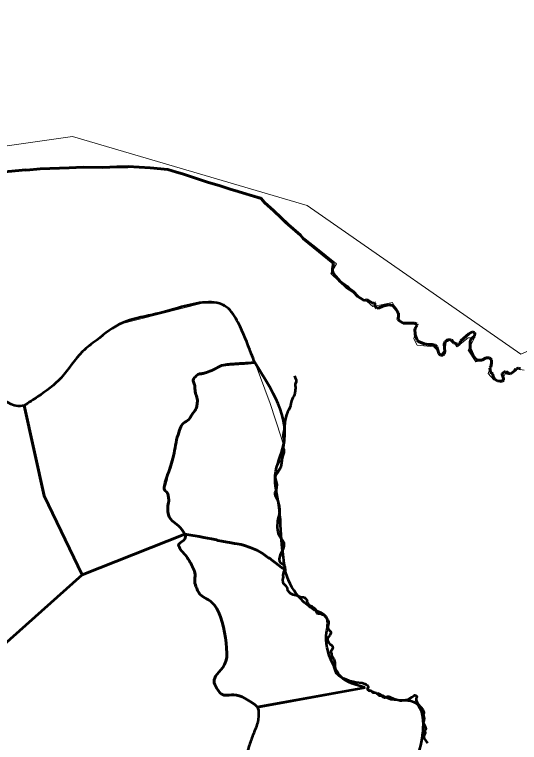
# Model space of a CAD drawing. Extents: x 553962 to 842807, y 8883888 to 9032388.
# Drawn here: x 814803 to 816840, y 9016374 to 9019310 of the extents above; entities that cross this region are included whole.
import ezdxf

# ---------------------------------------------------------------- set-up
doc = ezdxf.new("R2010")
doc.units = 0
doc.header["$LTSCALE"] = 200
doc.linetypes.add('LONG_DASH_SHORT_DASH', pattern=[9.9, 6, -1.2, 1.5, -1.2])
for name, color, linetype, lineweight in [('24', 7, 'Continuous', 25), ('29', 7, 'Continuous', 53), ('35', 7, 'Continuous', 13), ('7', 7, 'LONG_DASH_SHORT_DASH', 60), ('8', 7, 'Continuous', 13)]:
    doc.layers.add(name, color=color, linetype=linetype, lineweight=lineweight)

msp = doc.modelspace()

# ---------------------------------------------------------------- linework, layer by layer
at = {"layer": '24', "lineweight": 53}
for points in [[(815932.2, 9017852.1), (815934.6, 9017844.6), (815938.1, 9017838.4), (815939.5, 9017834.8), (815939.4, 9017828.9), (815935.1, 9017818.9), (815935.1, 9017812.6), (815935.4, 9017810.4), (815936.6, 9017807.7), (815936.6, 9017803.3), (815933.5, 9017782.5), (815932, 9017776.7), (815929.4, 9017771.1), (815925.6, 9017765), (815920.1, 9017751.1), (815917.6, 9017741.2), (815915.7, 9017731), (815913.8, 9017725.2), (815909.6, 9017715.7), (815903.9, 9017705.5), (815899.9, 9017695), (815894.9, 9017674.9), (815891.7, 9017649.4), (815890.8, 9017634.1), (815887.8, 9017622.4), (815886.1, 9017612.6), (815886.2, 9017607.8), (815889.9, 9017587.1), (815889.8, 9017582.7), (815887.4, 9017572.5), (815886.9, 9017566.3), (815887.2, 9017560), (815888.8, 9017556.5), (815889.8, 9017552.1), (815889.5, 9017542.7), (815885.5, 9017530.6), (815881.8, 9017517), (815881.7, 9017515.2), (815880.5, 9017510.8), (815879.7, 9017501.1), (815876.8, 9017484.4), (815873.3, 9017477.8), (815864.6, 9017464.6), (815855.9, 9017450.6), (815854.8, 9017446.9), (815854.2, 9017439.5), (815859.7, 9017419.8), (815860.7, 9017413.9), (815859.8, 9017402.4), (815858.6, 9017396), (815856.6, 9017388.5), (815853.3, 9017380.4), (815853.5, 9017375.7), (815854.9, 9017369.7), (815863.1, 9017352.2), (815866.3, 9017343.4), (815870.5, 9017326.3), (815872.2, 9017311.9), (815872.4, 9017306.8), (815870, 9017293.6), (815866, 9017280), (815863.7, 9017266.8), (815862.5, 9017242.2), (815863.4, 9017230.6), (815864.4, 9017224.3)], [(815864.4, 9017224.3), (815866.4, 9017217.1), (815869.6, 9017210.6), (815881.6, 9017192.1), (815886.4, 9017184), (815889, 9017178), (815889.8, 9017172.4), (815889.2, 9017164.8), (815887.4, 9017157.2), (815884.3, 9017149.7), (815875, 9017130.4), (815871.3, 9017119.7), (815870, 9017113.3), (815871.2, 9017105), (815872, 9017103), (815874.7, 9017099.9), (815878, 9017097.2), (815884.9, 9017092.6), (815890.9, 9017085.6), (815892.8, 9017082.8), (815892.6, 9017078.9), (815891.7, 9017072.6), (815890.1, 9017067), (815887.6, 9017061), (815886.2, 9017054.3), (815885.7, 9017049.1), (815885.9, 9017042), (815884.2, 9017030.1), (815884.7, 9017019.4), (815885.8, 9017017.7), (815896.4, 9017006.4), (815901.8, 9016999), (815902.7, 9016996.9), (815903.2, 9016990.5), (815903.8, 9016987.9), (815910.1, 9016980), (815914.2, 9016975.9)], [(815914.2, 9016975.9), (815914.2, 9016975.9), (815926.2, 9016970.8), (815932.2, 9016969), (815938.6, 9016967.8), (815945.4, 9016965.1), (815956.9, 9016961.6), (815965.5, 9016959.6), (815971.7, 9016959.5)], [(815971.7, 9016959.5), (815977, 9016954.2), (815982.6, 9016947.6), (815983, 9016946.5), (815982.4, 9016943.5), (815982.6, 9016942.1), (815984.7, 9016937.6), (815989, 9016930.4), (815993.7, 9016926.5), (816002.9, 9016922.2), (816009.5, 9016918), (816016.7, 9016911.8), (816017.5, 9016910.2), (816018.1, 9016905.9), (816020.5, 9016898), (816021.4, 9016896.8), (816024, 9016895.1), (816029.2, 9016893.6), (816037, 9016893.7), (816044, 9016890.4), (816051, 9016888.6)], [(816051, 9016888.6), (816063.1, 9016873.2), (816066.4, 9016867.4), (816069.6, 9016860.4)], [(816069.6, 9016860.4), (816069.9, 9016853.5), (816066.6, 9016842.9), (816066.4, 9016838.2), (816066.7, 9016834.7), (816071.9, 9016826.6), (816078.4, 9016819.3), (816079, 9016817.5), (816079.2, 9016814.5), (816074.6, 9016806.1), (816067.7, 9016797.2), (816065.9, 9016794.2), (816065.5, 9016792), (816065.9, 9016786.3), (816067.8, 9016780.5), (816070.5, 9016775.1), (816074.8, 9016770.2), (816081.4, 9016766), (816085.3, 9016761.4), (816086, 9016759.8), (816086.3, 9016756.7), (816085.6, 9016751.6), (816079.5, 9016740.5), (816079.1, 9016737.5), (816081.8, 9016732.5), (816081.9, 9016725.3), (816082.3, 9016723.1), (816086.5, 9016715.8), (816091.1, 9016710), (816093.9, 9016704.4), (816095.2, 9016695), (816095.4, 9016680.8), (816096.5, 9016673.6), (816097, 9016661), (816102.4, 9016652.7), (816107, 9016647.4), (816111.8, 9016643.1), (816116.5, 9016639.8), (816127.5, 9016633.5), (816132.5, 9016631.2), (816142.1, 9016628.1), (816151.2, 9016624), (816156.2, 9016622.7), (816169.5, 9016620.2), (816179.6, 9016616.7), (816205.6, 9016613.7), (816215.8, 9016610.3), (816221.1, 9016607.9), (816225.4, 9016604.5), (816228.9, 9016599.5), (816229.7, 9016595.8), (816227.1, 9016590.5), (816226.7, 9016589.2), (816228.8, 9016585.6), (816232.3, 9016582.8), (816233.7, 9016582.5), (816235.6, 9016582.6), (816237.6, 9016583.6), (816240, 9016583.4), (816243.4, 9016581.2), (816247.5, 9016576.3), (816249.7, 9016574.5), (816256.1, 9016574.6), (816261.6, 9016573.8), (816263.2, 9016572.9)], [(816263.2, 9016572.9), (816263.8, 9016572), (816273.1, 9016563.8), (816274.9, 9016563.3), (816280.9, 9016562.7), (816285.6, 9016560.9), (816289.2, 9016557.9), (816295, 9016554.9), (816297.6, 9016555.1), (816301.9, 9016557.6), (816303.6, 9016558.3), (816307.6, 9016558.9), (816312.7, 9016558.7), (816318.6, 9016557), (816333.2, 9016549.8), (816354, 9016543.7), (816358, 9016543.1), (816364.9, 9016543.1), (816381.5, 9016545.1), (816386.3, 9016546), (816391, 9016547.5), (816405.4, 9016556), (816414.5, 9016563.1), (816417.5, 9016563.9), (816422.5, 9016563.4), (816423.7, 9016562.3), (816425.6, 9016558.8), (816425.5, 9016556.1), (816423.6, 9016552.7), (816423.3, 9016551.2), (816423.8, 9016544.8), (816425.8, 9016537.8), (816428.8, 9016532.2), (816433, 9016526.1), (816438.3, 9016520.2), (816442.5, 9016516.6), (816449.6, 9016506.2)], [(816449.6, 9016506.2), (816450.1, 9016505.3), (816454.7, 9016495.1), (816452.4, 9016485.4), (816452.1, 9016481.1), (816452.6, 9016479.3), (816454.4, 9016476.2), (816456.1, 9016469.7), (816456, 9016468.8), (816454.2, 9016466.2), (816453.8, 9016462.1), (816451.2, 9016453.5), (816459.6, 9016438.2), (816461.5, 9016433.1), (816462.4, 9016428.4), (816462, 9016427.1), (816458.8, 9016422.3), (816458.8, 9016418.2), (816459.6, 9016413.1), (816459.4, 9016411.4), (816455.1, 9016403.4), (816453.6, 9016397.1), (816454.2, 9016394.3), (816455.9, 9016390.1), (816468.5, 9016370.3)]]:
    msp.add_lwpolyline(points, dxfattribs=at)
at = {"layer": '24'}
for points in [[(815932.2, 9017852.1), (815934.6, 9017844.6), (815938.1, 9017838.4), (815939.5, 9017834.8), (815939.4, 9017828.9), (815935.1, 9017818.9), (815935.1, 9017812.6), (815935.4, 9017810.4), (815936.6, 9017807.7), (815936.6, 9017803.3), (815933.5, 9017782.5), (815932, 9017776.7), (815929.4, 9017771.1), (815925.6, 9017765), (815920.1, 9017751.1), (815917.6, 9017741.2), (815915.7, 9017731), (815913.8, 9017725.2), (815909.6, 9017715.7), (815903.9, 9017705.5), (815899.9, 9017695), (815894.9, 9017674.9), (815891.7, 9017649.4), (815890.8, 9017634.1), (815887.8, 9017622.4), (815886.1, 9017612.6), (815886.2, 9017607.8), (815889.9, 9017587.1), (815889.8, 9017582.7), (815887.4, 9017572.5), (815886.9, 9017566.3), (815887.2, 9017560), (815888.8, 9017556.5), (815889.8, 9017552.1), (815889.5, 9017542.7), (815885.5, 9017530.6), (815881.8, 9017517), (815881.7, 9017515.2), (815880.5, 9017510.8), (815879.7, 9017501.1), (815876.8, 9017484.4), (815873.3, 9017477.8), (815864.6, 9017464.6), (815855.9, 9017450.6), (815854.8, 9017446.9), (815854.2, 9017439.5), (815859.7, 9017419.8), (815860.7, 9017413.9), (815859.8, 9017402.4), (815858.6, 9017396), (815856.6, 9017388.5), (815853.3, 9017380.4), (815853.5, 9017375.7), (815854.9, 9017369.7), (815863.1, 9017352.2), (815866.3, 9017343.4), (815870.5, 9017326.3), (815872.2, 9017311.9), (815872.4, 9017306.8), (815870, 9017293.6), (815866, 9017280), (815863.7, 9017266.8), (815862.5, 9017242.2), (815863.4, 9017230.6), (815864.4, 9017224.3)], [(815864.4, 9017224.3), (815866.4, 9017217.1), (815869.6, 9017210.6), (815881.6, 9017192.1), (815886.4, 9017184), (815889, 9017178), (815889.8, 9017172.4), (815889.2, 9017164.8), (815887.4, 9017157.2), (815884.3, 9017149.7), (815875, 9017130.4), (815871.3, 9017119.7), (815870, 9017113.3), (815871.2, 9017105), (815872, 9017103), (815874.7, 9017099.9), (815878, 9017097.2), (815884.9, 9017092.6), (815890.9, 9017085.6), (815892.8, 9017082.8), (815892.6, 9017078.9), (815891.7, 9017072.6), (815890.1, 9017067), (815887.6, 9017061), (815886.2, 9017054.3), (815885.7, 9017049.1), (815885.9, 9017042), (815884.2, 9017030.1), (815884.7, 9017019.4), (815885.8, 9017017.7), (815896.4, 9017006.4), (815901.8, 9016999), (815902.7, 9016996.9), (815903.2, 9016990.5), (815903.8, 9016987.9), (815910.1, 9016980), (815914.2, 9016975.9)], [(815914.2, 9016975.9), (815914.2, 9016975.9), (815926.2, 9016970.8), (815932.2, 9016969), (815938.6, 9016967.8), (815945.4, 9016965.1), (815956.9, 9016961.6), (815965.5, 9016959.6), (815971.7, 9016959.5)], [(815971.7, 9016959.5), (815977, 9016954.2), (815982.6, 9016947.6), (815983, 9016946.5), (815982.4, 9016943.5), (815982.6, 9016942.1), (815984.7, 9016937.6), (815989, 9016930.4), (815993.7, 9016926.5), (816002.9, 9016922.2), (816009.5, 9016918), (816016.7, 9016911.8), (816017.5, 9016910.2), (816018.1, 9016905.9), (816020.5, 9016898), (816021.4, 9016896.8), (816024, 9016895.1), (816029.2, 9016893.6), (816037, 9016893.7), (816044, 9016890.4), (816051, 9016888.6)], [(816051, 9016888.6), (816063.1, 9016873.2), (816066.4, 9016867.4), (816069.6, 9016860.4)], [(816069.6, 9016860.4), (816069.9, 9016853.5), (816066.6, 9016842.9), (816066.4, 9016838.2), (816066.7, 9016834.7), (816071.9, 9016826.6), (816078.4, 9016819.3), (816079, 9016817.5), (816079.2, 9016814.5), (816074.6, 9016806.1), (816067.7, 9016797.2), (816065.9, 9016794.2), (816065.5, 9016792), (816065.9, 9016786.3), (816067.8, 9016780.5), (816070.5, 9016775.1), (816074.8, 9016770.2), (816081.4, 9016766), (816085.3, 9016761.4), (816086, 9016759.8), (816086.3, 9016756.7), (816085.6, 9016751.6), (816079.5, 9016740.5), (816079.1, 9016737.5), (816081.8, 9016732.5), (816081.9, 9016725.3), (816082.3, 9016723.1), (816086.5, 9016715.8), (816091.1, 9016710), (816093.9, 9016704.4), (816095.2, 9016695), (816095.4, 9016680.8), (816096.5, 9016673.6), (816097, 9016661), (816102.4, 9016652.7), (816107, 9016647.4), (816111.8, 9016643.1), (816116.5, 9016639.8), (816127.5, 9016633.5), (816132.5, 9016631.2), (816142.1, 9016628.1), (816151.2, 9016624), (816156.2, 9016622.7), (816169.5, 9016620.2), (816179.6, 9016616.7), (816205.6, 9016613.7), (816215.8, 9016610.3), (816221.1, 9016607.9), (816225.4, 9016604.5), (816228.9, 9016599.5), (816229.7, 9016595.8), (816227.1, 9016590.5), (816226.7, 9016589.2), (816228.8, 9016585.6), (816232.3, 9016582.8), (816233.7, 9016582.5), (816235.6, 9016582.6), (816237.6, 9016583.6), (816240, 9016583.4), (816243.4, 9016581.2), (816247.5, 9016576.3), (816249.7, 9016574.5), (816256.1, 9016574.6), (816261.6, 9016573.8), (816263.2, 9016572.9)], [(816263.2, 9016572.9), (816263.8, 9016572), (816273.1, 9016563.8), (816274.9, 9016563.3), (816280.9, 9016562.7), (816285.6, 9016560.9), (816289.2, 9016557.9), (816295, 9016554.9), (816297.6, 9016555.1), (816301.9, 9016557.6), (816303.6, 9016558.3), (816307.6, 9016558.9), (816312.7, 9016558.7), (816318.6, 9016557), (816333.2, 9016549.8), (816354, 9016543.7), (816358, 9016543.1), (816364.9, 9016543.1), (816381.5, 9016545.1), (816386.3, 9016546), (816391, 9016547.5), (816405.4, 9016556), (816414.5, 9016563.1), (816417.5, 9016563.9), (816422.5, 9016563.4), (816423.7, 9016562.3), (816425.6, 9016558.8), (816425.5, 9016556.1), (816423.6, 9016552.7), (816423.3, 9016551.2), (816423.8, 9016544.8), (816425.8, 9016537.8), (816428.8, 9016532.2), (816433, 9016526.1), (816438.3, 9016520.2), (816442.5, 9016516.6), (816449.6, 9016506.2)], [(816449.6, 9016506.2), (816450.1, 9016505.3), (816454.7, 9016495.1), (816452.4, 9016485.4), (816452.1, 9016481.1), (816452.6, 9016479.3), (816454.4, 9016476.2), (816456.1, 9016469.7), (816456, 9016468.8), (816454.2, 9016466.2), (816453.8, 9016462.1), (816451.2, 9016453.5), (816459.6, 9016438.2), (816461.5, 9016433.1), (816462.4, 9016428.4), (816462, 9016427.1), (816458.8, 9016422.3), (816458.8, 9016418.2), (816459.6, 9016413.1), (816459.4, 9016411.4), (816455.1, 9016403.4), (816453.6, 9016397.1), (816454.2, 9016394.3), (816455.9, 9016390.1), (816468.5, 9016370.3)]]:
    msp.add_lwpolyline(points, dxfattribs=at)
at = {"layer": '29'}
for p, q in [((815075.4, 9017049.6), (815489.1, 9017214)), ((815489.1, 9017214), (815075.4, 9017049.6)), ((815781.2, 9016516.5), (816216.2, 9016595.6)), ((815782, 9016516.7), (816216.2, 9016595.6))]:
    msp.add_line(p, q, dxfattribs=at)
for points in [[(815075.4, 9017049.6), (814922.6, 9017368.7), (814840.8, 9017733.5)], [(814841, 9017732.5), (814922.6, 9017368.7), (815075.4, 9017049.6)], [(815669.9, 9017180.3), (815661.1, 9017181.9), (815638.8, 9017185.3), (815623.3, 9017188.7), (815617.8, 9017190.4), (815597.9, 9017195.2), (815581.7, 9017197.6), (815566.2, 9017200.8), (815547, 9017203.8), (815505.3, 9017211.5), (815497.4, 9017212), (815489.1, 9017214)], [(815489.1, 9017214), (815497.4, 9017212), (815505.3, 9017211.5), (815547, 9017203.8), (815566.2, 9017200.8), (815581.7, 9017197.6), (815597.9, 9017195.2), (815617.8, 9017190.4), (815623.3, 9017188.7), (815638.8, 9017185.3), (815661.1, 9017181.9), (815669.9, 9017180.3)], [(815839.8, 9017110.8), (815833, 9017116.4), (815831.5, 9017117.1), (815828.9, 9017117.6), (815801.8, 9017136.9), (815779.6, 9017149.5), (815753.9, 9017160.5), (815729.9, 9017168.6), (815716.8, 9017172.1), (815700.5, 9017174.5), (815690.7, 9017176.6), (815669.9, 9017180.3)], [(815669.9, 9017180.3), (815690.7, 9017176.6), (815700.5, 9017174.5), (815716.8, 9017172.1), (815729.9, 9017168.6), (815753.9, 9017160.5), (815779.6, 9017149.5), (815801.8, 9017136.9), (815828.9, 9017117.6), (815831.5, 9017117.1), (815833, 9017116.4), (815839.8, 9017110.8)], [(815895.4, 9017069.9), (815884.6, 9017077.1), (815880.4, 9017079.5), (815856.1, 9017097.6), (815839.8, 9017110.8)], [(815839.8, 9017110.8), (815856.1, 9017097.6), (815880.4, 9017079.5), (815884.6, 9017077.1), (815895.4, 9017069.9)], [(814455.5, 9016643.7), (814720.6, 9016733.5), (815075.4, 9017049.6)], [(815075.4, 9017049.6), (814720.6, 9016733.5), (814455.5, 9016643.7)]]:
    msp.add_lwpolyline(points, dxfattribs=at)
for points in [[(815772.1, 9017905.9), (815757.7, 9017942.1), (815704.9, 9018067), (815658.2, 9018129.5), (815476.1, 9018130.2), (815358.7, 9018098.9), (815237.6, 9018066.3), (815134, 9017996.8), (815076.4, 9017950), (814990.5, 9017844.8), (814897.1, 9017768.9), (814841, 9017732.5)], [(814841, 9017732.5), (814809, 9017731.1), (814753.1, 9017759.3), (814594.4, 9017845.2), (814523.3, 9017873.4), (814408.8, 9017901.9), (814339.3, 9017914.3)], [(815895.4, 9017069.9), (815881, 9017171.5), (815868.9, 9017331.1), (815854.4, 9017452), (815888.3, 9017573), (815772.1, 9017905.9)], [(816216.4, 9016595.9), (816119.7, 9016639.2), (816093.1, 9016679.2), (816060.7, 9016805.2), (816060.3, 9016879.8), (816013.2, 9016908.8), (815960, 9016950), (815897.9, 9017057.8), (815895.4, 9017069.9)], [(816268.2, 9016573.9), (816321.6, 9016548.6), (816422.9, 9016532.8), (816450.7, 9016433.6), (816431.6, 9016319.6), (816419, 9016272.8), (816399.2, 9016238.1), (816394.2, 9016181.6), (816366.1, 9016144.7), (816370, 9016128.7), (816390.9, 9016116.9), (816406.3, 9016088.8), (816391.5, 9016056), (816377.4, 9015848.5), (816376.8, 9015828.1), (816415.1, 9015772.6)]]:
    msp.add_spline(points, degree=3, dxfattribs=at)
for points in [[(815489.1, 9017214), (815475.3, 9017243.7), (815428.3, 9017268.2), (815422.5, 9017300.2), (815418.8, 9017320.9), (815426.8, 9017348.1), (815422.5, 9017369.6), (815420.1, 9017381.8), (815404.1, 9017393.1), (815406.9, 9017405.4), (815414.4, 9017439.6), (815429, 9017474), (815438.2, 9017508.4), (815449.5, 9017550.4), (815455.3, 9017594.4), (815469.5, 9017636), (815477.4, 9017659.2), (815502.9, 9017671.2), (815516.6, 9017692), (815525.9, 9017706.2), (815536.5, 9017720.3), (815538.9, 9017736.7), (815542.4, 9017759.8), (815531.3, 9017783), (815530, 9017806.1), (815529.2, 9017820.2), (815519.9, 9017835.9), (815532.2, 9017848.7), (815545.4, 9017862.4), (815560.4, 9017860.2), (815574.8, 9017865.4), (815606.8, 9017877), (815637.1, 9017896.8), (815671, 9017899), (815682.2, 9017899.8), (815693.4, 9017900.5), (815704.6, 9017901.3), (815727, 9017902.8), (815749.4, 9017904.2), (815771.7, 9017905.7)], [(815771.7, 9017905.7), (815749.4, 9017904.2), (815727, 9017902.8), (815704.6, 9017901.3), (815693.4, 9017900.5), (815682.2, 9017899.8), (815671, 9017899), (815637.1, 9017896.8), (815606.8, 9017877), (815574.8, 9017865.4), (815560.4, 9017860.2), (815545.4, 9017862.4), (815532.2, 9017848.7), (815519.9, 9017835.9), (815529.2, 9017820.2), (815530, 9017806.1), (815531.3, 9017783), (815542.4, 9017759.8), (815538.9, 9017736.7), (815536.5, 9017720.3), (815525.9, 9017706.2), (815516.6, 9017692), (815502.9, 9017671.2), (815477.4, 9017659.2), (815469.5, 9017636), (815455.3, 9017594.4), (815449.5, 9017550.4), (815438.2, 9017508.4), (815429, 9017474), (815414.4, 9017439.6), (815406.9, 9017405.4)], [(815406.9, 9017405.4), (815404.1, 9017393.1), (815420.1, 9017381.8), (815422.5, 9017369.6), (815426.8, 9017348.1), (815418.8, 9017320.9), (815422.5, 9017300.2), (815428.3, 9017268.2), (815475.3, 9017243.7), (815489.1, 9017214)], [(815491.9, 9017206.2), (815495.5, 9017191.6), (815459.1, 9017175.8), (815467.3, 9017161.4), (815477.6, 9017143.5), (815494.7, 9017127.8), (815505.4, 9017110), (815511.7, 9017099.3), (815518.1, 9017087.9), (815523.3, 9017076.4), (815534.2, 9017052.3), (815527, 9017022.2), (815536.7, 9016998), (815552.7, 9016958.2), (815606.3, 9016943.3), (815625, 9016901.1)], [(815625, 9016901.1), (815606.3, 9016943.3), (815552.7, 9016958.2), (815536.7, 9016998), (815527, 9017022.2), (815534.2, 9017052.3), (815523.3, 9017076.4), (815518.1, 9017087.9), (815511.7, 9017099.3), (815505.4, 9017110), (815494.7, 9017127.8), (815477.6, 9017143.5), (815467.3, 9017161.4), (815459.1, 9017175.8), (815495.5, 9017191.6), (815491.9, 9017206.2)], [(815489.1, 9017214), (815490.3, 9017211.5), (815491.3, 9017208.9), (815491.9, 9017206.2)], [(815625, 9016901.1), (815649.5, 9016845.9), (815655.5, 9016788.9), (815659.5, 9016733.2)], [(815659.5, 9016733.2), (815655.5, 9016788.9), (815649.5, 9016845.9), (815625, 9016901.1)], [(815659.5, 9016733.2), (815663, 9016684.9), (815591.5, 9016636.4), (815620.1, 9016590), (815643.1, 9016552.5), (815700.2, 9016573.1), (815733.6, 9016550.5)], [(815733.6, 9016550.5), (815700.2, 9016573.1), (815643.1, 9016552.5), (815620.1, 9016590), (815591.5, 9016636.4), (815663, 9016684.9), (815659.5, 9016733.2)], [(815733.6, 9016550.5), (815748.8, 9016540.2), (815771.4, 9016530.6), (815782, 9016516.7)], [(815782, 9016516.7), (815771.4, 9016530.6), (815748.8, 9016540.2), (815733.6, 9016550.5)], [(815659.5, 9016165.2), (815675.7, 9016181.9), (815690.2, 9016200.2), (815701.5, 9016221.5), (815725.8, 9016267.5), (815736.3, 9016316.5), (815752.1, 9016364.7), (815766.8, 9016409.5), (815789, 9016456.6), (815787.9, 9016501.1), (815787.7, 9016507), (815785.5, 9016512.3), (815781.8, 9016517)], [(815659.5, 9016165.2), (815675.7, 9016181.9), (815690.2, 9016200.2), (815701.5, 9016221.5), (815725.8, 9016267.5), (815736.3, 9016316.5), (815752.1, 9016364.7), (815766.8, 9016409.5), (815789, 9016456.6), (815787.9, 9016501.1), (815787.7, 9016506.9), (815785.6, 9016512), (815782, 9016516.7)]]:
    msp.add_open_spline(points, degree=3, dxfattribs=at)
at = {"layer": '35'}
for points in [[(816570.4, 9017998.8), (816543.8, 9017988.9), (816540.5, 9017959), (816523.9, 9017939), (816494, 9017968.9), (816427.6, 9017975.6), (816414.3, 9018002.2), (816427.6, 9018058.7), (816361.1, 9018068.6), (816327.9, 9018148.4), (816248.2, 9018131.8), (816224.9, 9018151.7), (816141.9, 9018204.9), (816078.7, 9018264.7), (816102, 9018304.6), (816018.9, 9018371.1), (815896, 9018467.5), (815796.4, 9018573.8), (815420, 9018683.4), (815320.3, 9018696.7), (815190.8, 9018693.4), (815047.9, 9018696.7), (814921.7, 9018686.7), (814762.2, 9018673.4)], [(814798.2, 9017735.5), (814819.8, 9017728.8), (814843.1, 9017733.8), (814891.2, 9017762.1), (814947.7, 9017805.3), (815002.3, 9017857), (815075.8, 9017949.4), (815144.5, 9018005), (815216.6, 9018058.2), (815560.6, 9018146), (815615.4, 9018146), (815647, 9018141), (815668.6, 9018122.7), (815684.9, 9018104.7), (815702.2, 9018073.2), (815738.1, 9017989.9), (815773, 9017903.6), (815834.1, 9017741.3), (815878.8, 9017605), (815889.5, 9017567.2), (815890.9, 9017547), (815879.3, 9017517.1), (815862.7, 9017483.8), (815857.7, 9017457.2), (815855.9, 9017437.7), (815859.7, 9017407.2), (815869.1, 9017328.9), (815872.6, 9017281), (815895.3, 9017070.4), (815902.9, 9017039.7)], [(816859.4, 9017875.9), (816819.6, 9017882.5), (816809.6, 9017859.2), (816789.7, 9017872.5), (816763.1, 9017826), (816736.5, 9017836), (816713.3, 9017862.6), (816726.6, 9017899.1), (816719.9, 9017925.7), (816693.3, 9017915.7), (816663.4, 9017909.1), (816633.5, 9017955.6), (816660.1, 9018008.8), (816633.5, 9018005.5), (816587, 9017968.9), (816570.4, 9017998.8)], [(815902.9, 9017039.7), (815919, 9017003), (815936.6, 9016976.4), (815961.5, 9016948.5), (815987.4, 9016927.2), (816011.6, 9016904.8), (816031.5, 9016901.5), (816048.1, 9016888.2), (816063.1, 9016876.6), (816069.7, 9016856.6), (816064.7, 9016823.4), (816061.4, 9016803.4), (816059.8, 9016785.1), (816073, 9016730.3), (816089.7, 9016673.8), (816098, 9016650.5), (816122, 9016638.1), (816216.2, 9016595.6), (816332.2, 9016545.2), (816368.8, 9016546.3), (816400.1, 9016545.9), (816422.3, 9016533.4), (816449.2, 9016485.7), (816449.3, 9016422), (816437.7, 9016347.8)]]:
    msp.add_lwpolyline(points, dxfattribs=at)
at = {"layer": '7'}
for points in [[(814545.4, 9018656), (814847.6, 9018683.6), (814850.4, 9018682.2), (814905.5, 9018688), (815022.9, 9018690.9)], [(815022.9, 9018690.9), (815022.9, 9018690.9), (815080.9, 9018694.6), (815159.2, 9018693.5), (815215.8, 9018695.5), (815259.8, 9018695.3), (815260.9, 9018697), (815349.3, 9018691.6), (815421.2, 9018684.2), (815456.7, 9018674.7), (815480.2, 9018667.2), (815585.2, 9018632.8), (815628.1, 9018620.4), (815677.3, 9018603.9), (815691.2, 9018599.8), (815797.1, 9018567.5), (815811.5, 9018552), (815849.2, 9018518.1), (815906.9, 9018462.4), (815956.1, 9018419.5), (815967.9, 9018407), (816089.4, 9018306.4), (816085.1, 9018284.6), (816085.5, 9018275.7), (816089.2, 9018264.1), (816116.2, 9018233.6), (816144.6, 9018213.1), (816153.4, 9018204.6), (816169.6, 9018193.6), (816169.9, 9018191.1), (816188, 9018172.6), (816213.2, 9018156.7), (816223.2, 9018159.3), (816228.6, 9018157.6), (816249.4, 9018143.9), (816253.6, 9018148.6), (816256.9, 9018145.8), (816256.1, 9018134.4), (816264.7, 9018125.2), (816273.7, 9018126.3), (816288.9, 9018133.4), (816313.5, 9018139.1), (816328.6, 9018136.6), (816342, 9018120.2), (816351.4, 9018105.7), (816352.6, 9018091.6), (816349.8, 9018078.3), (816371.2, 9018064.4), (816416, 9018065.4), (816426.1, 9018060.5), (816426.8, 9018056.3), (816417.4, 9018041.8), (816418.7, 9018019.7), (816426.6, 9017997), (816432.8, 9017990.7), (816455.2, 9017982.1), (816472.4, 9017979), (816487.8, 9017979.4), (816500, 9017976.2), (816506.2, 9017969.6), (816514.3, 9017942.4), (816520.8, 9017935.8), (816530.9, 9017935.8), (816536.4, 9017940.9), (816538.4, 9017950.2), (816536.5, 9017980.8), (816540.8, 9017990.5), (816547, 9017996.4), (816558.4, 9017999.1), (816563.9, 9017996.8), (816575.3, 9017985.8), (816590, 9017979.8), (816590.8, 9017974.3), (816597.8, 9017979.8), (816603.7, 9017993.1), (816635.7, 9018022), (816649.2, 9018030), (816658.4, 9018026.8), (816659.7, 9018023.5), (816658.1, 9018013.1), (816642.2, 9017998.8), (816640.6, 9017987.9), (816641.4, 9017959.7), (816651.4, 9017935.3), (816665.1, 9017918.4), (816670.3, 9017915.3), (816688.7, 9017915.7), (816705.9, 9017924.7), (816719.3, 9017925.5), (816726.6, 9017916.7), (816726.6, 9017903.7), (816724.5, 9017888.9), (816720.4, 9017885.1), (816722.7, 9017867.9), (816730.7, 9017861.2), (816734.8, 9017847.7), (816739.5, 9017839.1)], [(816739.5, 9017839.1), (816751.9, 9017832.7), (816751.9, 9017832.7), (816762.6, 9017830.5), (816771.5, 9017831.1), (816775.1, 9017834.8), (816775.5, 9017842.3), (816770.2, 9017857.8), (816770.6, 9017862.6), (816779.4, 9017868.9), (816784.1, 9017869.8), (816784.1, 9017864.2), (816803.9, 9017860.9), (816822.2, 9017874.5), (816827.9, 9017881.1), (816834.8, 9017882.8), (816844.2, 9017881.3)], [(816739.5, 9017839.1), (816751.9, 9017832.7), (816751.9, 9017832.7), (816762.6, 9017830.5), (816771.5, 9017831.1), (816775.1, 9017834.8), (816775.5, 9017842.3), (816770.2, 9017857.8), (816770.6, 9017862.6), (816779.4, 9017868.9), (816784.1, 9017869.8), (816784.1, 9017864.2), (816803.9, 9017860.9), (816822.2, 9017874.5), (816827.9, 9017881.1), (816834.8, 9017882.8), (816844.2, 9017881.3)]]:
    msp.add_lwpolyline(points, dxfattribs=at)
at = {"layer": '8'}
msp.add_lwpolyline([(804808.6, 9022607.9), (805204.5, 9021578.1), (806459.2, 9022186), (806904.6, 9022074.6), (807280.5, 9021503.6), (808743.1, 9020815.2), (809438.1, 9020083), (809953.1, 9019289.2), (811408.2, 9018984.3), (811853.7, 9018538.7), (812939.4, 9017480.2), (813370.9, 9018580.4), (815036.2, 9018817.5), (815982.8, 9018539), (816845.8, 9017940.1), (817579.8, 9018260.1), (818363.1, 9019193.5), (818725, 9019318.9), (819532.3, 9019040.3), (820428.9, 9020751.5)], dxfattribs=at)

doc.saveas('drawing.dxf')
